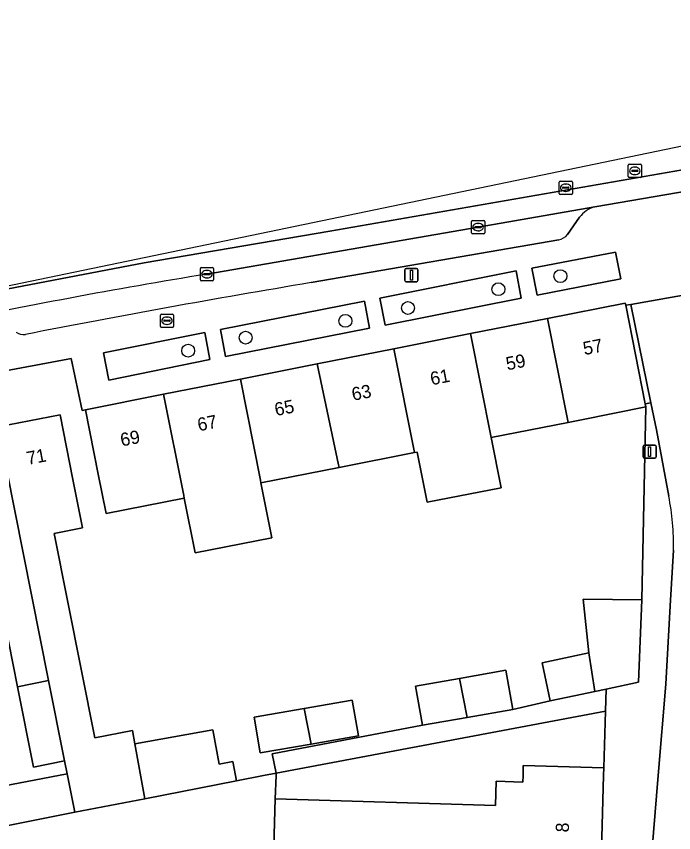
# Model space of a CAD drawing. Extents: x 159053 to 160042, y 380449 to 381423.
# Drawn here: x 159368.8 to 159418.7, y 381245.7 to 381307.7 of the extents above; entities that cross this region are included whole.
import ezdxf

# ---------------------------------------------------------------- set-up
doc = ezdxf.new("R2010")
doc.units = 0
for name, color, linetype in [('IMGEO_Boom', 7, 'Continuous'), ('IMGEO_Brandkraan', 7, 'Continuous'), ('IMGEO_Erf', 7, 'Continuous'), ('IMGEO_Groenvoorziening', 7, 'Continuous'), ('IMGEO_Kolk', 7, 'Continuous'), ('IMGEO_Lichtmast', 7, 'Continuous'), ('IMGEO_Muur', 7, 'Continuous'), ('IMGEO_Pand', 7, 'Continuous'), ('IMGEO_Pand_nummerreeks', 7, 'Continuous'), ('IMGEO_Parkeervlak_open', 7, 'Continuous'), ('IMGEO_Rijbaan_lokaal_gesloten', 7, 'Continuous'), ('IMGEO_Rijbaan_lokaal_open', 7, 'Continuous'), ('IMGEO_Rioolput', 7, 'Continuous'), ('IMGEO_Voetpad_open', 7, 'Continuous')]:
    doc.layers.add(name, color=color, linetype=linetype)

msp = doc.modelspace()

# ---------------------------------------------------------------- linework, layer by layer
at = {"layer": 'IMGEO_Boom'}
for centre in [(159410.139, 381287.939), (159405.431, 381286.943), (159398.564, 381285.517), (159393.813, 381284.541), (159386.237, 381283.263), (159381.873, 381282.275)]:
    msp.add_circle(centre, 0.489, dxfattribs=at)
at = {"layer": 'IMGEO_Brandkraan'}
for p, q in [((159379.765, 381284.122), (159379.765, 381284.974)), ((159379.84, 381285.048), (159380.692, 381285.048)), ((159380.766, 381284.974), (159380.766, 381284.122)), ((159380.024, 381284.542), (159380.024, 381284.554)), ((159380.462, 381284.505), (159380.064, 381284.505)), ((159380.067, 381284.591), (159380.465, 381284.591)), ((159380.253, 381284.828), (159380.278, 381284.828)), ((159380.508, 381284.554), (159380.508, 381284.542)), ((159380.692, 381284.048), (159379.84, 381284.048)), ((159380.276, 381284.268), (159380.251, 381284.268))]:
    msp.add_line(p, q, dxfattribs=at)
for points in [[(159379.765, 381284.122), (159379.765, 381284.974)], [(159379.84, 381285.048), (159380.692, 381285.048)], [(159380.766, 381284.974), (159380.766, 381284.122)], [(159380.692, 381284.048), (159379.84, 381284.048)]]:
    msp.add_lwpolyline(points, dxfattribs=at)
for centre, radius, start, end in [((159379.842, 381284.972), 0.0765, 91.55205, 178.44795), ((159379.842, 381284.972), 0.0765, 91.55205, 178.44795), ((159380.69, 381284.972), 0.0765, 1.55205, 88.44795), ((159380.69, 381284.972), 0.0765, 1.55205, 88.44795), ((159380.064, 381284.551), 0.0403, 85.87752, 175.75265), ((159380.061, 381284.541), 0.0366, 178.93798, 274.71019), ((159380.465, 381284.548), 0.043, 264.86636, 352.45326), ((159380.469, 381284.553), 0.0386, 1.73085, 96.63898), ((159379.842, 381284.124), 0.0765, 181.55205, 268.44795), ((159379.842, 381284.124), 0.0765, 181.55205, 268.44795), ((159380.69, 381284.124), 0.0765, 271.55205, 358.44795), ((159380.69, 381284.124), 0.0765, 271.55205, 358.44795)]:
    msp.add_arc(centre, radius, start, end, dxfattribs=at)
for centre, major_axis, ratio, start_param, end_param in [((159380.252, 381284.548), (-0.387, 0.002), 0.722429, 4.712389, 7.853982), ((159380.277, 381284.548), (-0.39, 0.002), 0.717154, 1.570796, 4.712389)]:
    msp.add_ellipse(centre, major_axis=major_axis, ratio=ratio, start_param=start_param, end_param=end_param, dxfattribs=at)
at = {"layer": 'IMGEO_Erf'}
for points in [[(159367.434, 381276.5), (159372.148, 381277.402), (159373.123, 381272.499), (159373.857, 381268.808), (159371.7, 381268.379), (159374.787, 381252.855), (159377.639, 381253.422), (159377.823, 381252.401), (159383.746, 381253.471), (159384.217, 381250.863), (159385.272, 381251.054), (159385.535, 381249.6), (159387.584, 381250), (159388.557, 381250.19), (159388.25, 381251.66), (159399.663, 381253.82), (159399.142, 381256.795), (159402.467, 381257.377), (159406.005, 381257.997), (159406.526, 381255.023), (159409.357, 381255.675), (159408.747, 381258.559), (159412.301, 381259.31), (159411.867, 381263.389), (159416.32, 381263.335), (159416.632, 381278.003), (159411.728, 381277.028), (159410.715, 381276.828), (159404.888, 381275.677), (159405.64, 381271.866), (159400.014, 381270.755), (159399.262, 381274.567), (159399.061, 381274.527), (159393.33, 381273.395), (159387.404, 381272.225), (159388.233, 381268.058), (159382.405, 381266.907), (159381.578, 381271.075), (159375.643, 381269.903), (159375.05, 381272.886), (159374.075, 381277.79), (159373.821, 381277.736), (159372.989, 381281.685), (159372.748, 381281.64), (159361.621, 381279.542)], [(159366.586, 381248.951), (159372.684, 381250.141), (159372.49, 381251.115), (159370.131, 381250.645), (159368.917, 381256.741), (159367.253, 381265.105)]]:
    msp.add_lwpolyline(points, dxfattribs=at)
for points in [[(159394.334, 381255.73), (159394.808, 381253.018), (159391.214, 381252.389), (159387.353, 381251.713), (159386.878, 381254.424), (159390.693, 381255.093)], [(159407.312, 381250.751), (159413.435, 381250.58), (159413.554, 381254.89), (159388.557, 381250.19), (159388.551, 381250), (159388.493, 381248.223), (159405.205, 381247.729), (159405.259, 381249.561), (159407.292, 381249.501), (159407.3, 381250)]]:
    msp.add_lwpolyline(points, close=True, dxfattribs=at)
at = {"layer": 'IMGEO_Groenvoorziening'}
for points in [[(159414.721, 381287.745), (159414.32, 381289.758), (159407.957, 381288.554), (159408.364, 381286.49)], [(159407.169, 381286.272), (159406.787, 381288.335), (159396.426, 381286.266), (159396.834, 381284.224)], [(159395.654, 381283.978), (159395.257, 381286.034), (159384.327, 381283.885), (159384.706, 381281.825)], [(159383.528, 381281.609), (159383.129, 381283.647), (159375.449, 381282.123), (159375.846, 381280.027)]]:
    msp.add_lwpolyline(points, close=True, dxfattribs=at)
at = {"layer": 'IMGEO_Kolk'}
for p, q in [((159403.387, 381291.236), (159403.387, 381292.088)), ((159403.462, 381292.162), (159404.314, 381292.162)), ((159403.875, 381291.942), (159403.9, 381291.942)), ((159404.388, 381292.088), (159404.388, 381291.236)), ((159404.314, 381291.162), (159403.462, 381291.162)), ((159403.646, 381291.656), (159403.646, 381291.668)), ((159404.084, 381291.619), (159403.686, 381291.619)), ((159403.689, 381291.705), (159404.087, 381291.705)), ((159403.898, 381291.382), (159403.873, 381291.382)), ((159404.13, 381291.668), (159404.13, 381291.656)), ((159382.799, 381287.662), (159382.799, 381288.514)), ((159382.874, 381288.588), (159383.726, 381288.588)), ((159383.058, 381288.082), (159383.058, 381288.094)), ((159383.496, 381288.045), (159383.098, 381288.045)), ((159383.101, 381288.131), (159383.499, 381288.131)), ((159383.287, 381288.368), (159383.312, 381288.368)), ((159383.542, 381288.094), (159383.542, 381288.082)), ((159383.8, 381288.514), (159383.8, 381287.662)), ((159383.726, 381287.588), (159382.874, 381287.588)), ((159383.31, 381287.808), (159383.285, 381287.808))]:
    msp.add_line(p, q, dxfattribs=at)
for points in [[(159403.387, 381291.236), (159403.387, 381292.088)], [(159403.462, 381292.162), (159404.314, 381292.162)], [(159404.388, 381292.088), (159404.388, 381291.236)], [(159404.314, 381291.162), (159403.462, 381291.162)], [(159382.799, 381287.662), (159382.799, 381288.514)], [(159382.874, 381288.588), (159383.726, 381288.588)], [(159383.8, 381288.514), (159383.8, 381287.662)], [(159383.726, 381287.588), (159382.874, 381287.588)]]:
    msp.add_lwpolyline(points, dxfattribs=at)
for centre, radius, start, end in [((159403.464, 381292.086), 0.0765, 91.55205, 178.44795), ((159403.464, 381292.086), 0.0765, 91.55205, 178.44795), ((159404.312, 381292.086), 0.0765, 1.55205, 88.44795), ((159404.312, 381292.086), 0.0765, 1.55205, 88.44795), ((159403.464, 381291.238), 0.0765, 181.55205, 268.44795), ((159403.464, 381291.238), 0.0765, 181.55205, 268.44795), ((159403.686, 381291.665), 0.0403, 85.87752, 175.75265), ((159403.683, 381291.655), 0.0366, 178.93798, 274.71019), ((159404.087, 381291.662), 0.043, 264.86636, 352.45326), ((159404.091, 381291.667), 0.0386, 1.73085, 96.63898), ((159404.312, 381291.238), 0.0765, 271.55205, 358.44795), ((159404.312, 381291.238), 0.0765, 271.55205, 358.44795), ((159382.876, 381288.512), 0.0765, 91.55205, 178.44795), ((159382.876, 381288.512), 0.0765, 91.55205, 178.44795), ((159383.098, 381288.091), 0.0403, 85.87752, 175.75265), ((159383.095, 381288.081), 0.0366, 178.93798, 274.71019), ((159383.499, 381288.088), 0.043, 264.86636, 352.45326), ((159383.503, 381288.093), 0.0386, 1.73085, 96.63898), ((159383.724, 381288.512), 0.0765, 1.55205, 88.44795), ((159383.724, 381288.512), 0.0765, 1.55205, 88.44795), ((159382.876, 381287.664), 0.0765, 181.55205, 268.44795), ((159382.876, 381287.664), 0.0765, 181.55205, 268.44795), ((159383.724, 381287.664), 0.0765, 271.55205, 358.44795), ((159383.724, 381287.664), 0.0765, 271.55205, 358.44795)]:
    msp.add_arc(centre, radius, start, end, dxfattribs=at)
for centre, major_axis, ratio, start_param, end_param in [((159403.874, 381291.662), (-0.387, 0.002), 0.722429, 4.712389, 7.853982), ((159403.899, 381291.662), (-0.39, 0.002), 0.717154, 1.570796, 4.712389), ((159383.286, 381288.088), (-0.387, 0.002), 0.722429, 4.712389, 7.853982), ((159383.311, 381288.088), (-0.39, 0.002), 0.717154, 1.570796, 4.712389)]:
    msp.add_ellipse(centre, major_axis=major_axis, ratio=ratio, start_param=start_param, end_param=end_param, dxfattribs=at)
at = {"layer": 'IMGEO_Lichtmast'}
for p, q in [((159398.331, 381287.615), (159398.331, 381288.415)), ((159398.331, 381288.415), (159398.331, 381287.615)), ((159398.431, 381288.515), (159399.221, 381288.515)), ((159399.221, 381288.515), (159398.431, 381288.515)), ((159399.321, 381288.415), (159399.321, 381287.615)), ((159399.321, 381287.615), (159399.321, 381288.415)), ((159399.221, 381287.515), (159398.431, 381287.515)), ((159398.431, 381287.515), (159399.221, 381287.515)), ((159416.416, 381274.204), (159416.416, 381275.004)), ((159416.416, 381275.004), (159416.416, 381274.204)), ((159416.516, 381275.104), (159417.306, 381275.104)), ((159417.306, 381275.104), (159416.516, 381275.104)), ((159417.406, 381275.004), (159417.406, 381274.204)), ((159417.406, 381274.204), (159417.406, 381275.004)), ((159417.306, 381274.104), (159416.516, 381274.104)), ((159416.516, 381274.104), (159417.306, 381274.104))]:
    msp.add_line(p, q, dxfattribs=at)
for points in [[(159398.751, 381288.39), (159398.901, 381288.39), (159398.901, 381287.64), (159398.751, 381287.64), (159398.751, 381288.39)], [(159416.836, 381274.979), (159416.986, 381274.979), (159416.986, 381274.229), (159416.836, 381274.229), (159416.836, 381274.979)]]:
    msp.add_lwpolyline(points, dxfattribs=at)
for centre, start, end in [((159398.431, 381288.415), 90, 180), ((159398.431, 381288.415), 90, 180), ((159399.221, 381288.415), 0, 90), ((159399.221, 381288.415), 360, 90), ((159398.431, 381287.615), 180, 270), ((159398.431, 381287.615), 180, 270), ((159399.221, 381287.615), 270, 0), ((159399.221, 381287.615), 270, 0), ((159416.516, 381275.004), 90, 180), ((159416.516, 381275.004), 90, 180), ((159417.306, 381275.004), 0, 90), ((159417.306, 381275.004), 360, 90), ((159416.516, 381274.204), 180, 270), ((159416.516, 381274.204), 180, 270), ((159417.306, 381274.204), 270, 0), ((159417.306, 381274.204), 270, 0)]:
    msp.add_arc(centre, 0.1, start, end, dxfattribs=at)
at = {"layer": 'IMGEO_Muur'}
msp.add_lwpolyline([(159416.32, 381263.335), (159416.632, 381278.003)], dxfattribs=at)
at = {"layer": 'IMGEO_Pand'}
for points in [[(159410.715, 381276.828), (159411.728, 381277.028), (159416.632, 381278.003), (159416.585, 381278.242), (159415.097, 381285.726), (159415.064, 381285.89), (159409.148, 381284.721)], [(159410.715, 381276.828), (159409.148, 381284.721), (159403.321, 381283.569), (159404.888, 381275.677)], [(159403.321, 381283.569), (159397.494, 381282.418), (159399.061, 381274.527), (159399.262, 381274.567), (159400.014, 381270.755), (159405.64, 381271.866), (159404.888, 381275.677)], [(159397.494, 381282.418), (159391.666, 381281.266), (159393.287, 381273.614), (159393.33, 381273.395), (159399.061, 381274.527)], [(159385.839, 381280.115), (159387.363, 381272.438), (159387.404, 381272.225), (159393.33, 381273.395), (159393.287, 381273.614), (159391.666, 381281.266)], [(159385.839, 381280.115), (159380.012, 381278.963), (159381.537, 381271.281), (159381.578, 381271.075), (159382.405, 381266.907), (159388.233, 381268.058), (159387.404, 381272.225), (159387.363, 381272.438)], [(159381.578, 381271.075), (159381.537, 381271.281), (159380.012, 381278.963), (159374.075, 381277.79), (159375.05, 381272.886), (159375.643, 381269.903)], [(159373.123, 381272.499), (159372.148, 381277.402), (159367.434, 381276.5), (159371.276, 381257.21), (159372.49, 381251.115), (159372.684, 381250.141), (159373.269, 381247.204), (159378.574, 381248.24), (159377.823, 381252.401), (159377.639, 381253.422), (159374.787, 381252.855), (159371.7, 381268.379), (159373.857, 381268.808)], [(159367.434, 381276.5), (159362.333, 381275.523), (159363.308, 381270.619), (159364.055, 381266.859), (159364.512, 381264.56), (159367.253, 381265.105), (159368.917, 381256.741), (159371.276, 381257.21)], [(159416.32, 381263.335), (159411.867, 381263.389), (159412.301, 381259.31), (159412.745, 381256.392), (159413.601, 381256.573), (159416.072, 381257.095)], [(159412.301, 381259.31), (159408.747, 381258.559), (159409.357, 381255.675), (159411.181, 381256.061), (159412.745, 381256.392)], [(159402.467, 381257.377), (159403.055, 381254.414), (159406.526, 381255.023), (159406.005, 381257.997)], [(159371.276, 381257.21), (159368.917, 381256.741), (159370.131, 381250.645), (159372.49, 381251.115)], [(159402.467, 381257.377), (159399.142, 381256.795), (159399.663, 381253.82), (159403.055, 381254.414)], [(159390.693, 381255.093), (159391.214, 381252.389), (159394.808, 381253.018), (159394.334, 381255.73)], [(159390.693, 381255.093), (159386.878, 381254.424), (159387.353, 381251.713), (159391.214, 381252.389)], [(159377.823, 381252.401), (159378.574, 381248.24), (159385.535, 381249.6), (159385.272, 381251.054), (159384.217, 381250.863), (159383.746, 381253.471)], [(159388.306, 381241.899), (159388.493, 381248.223), (159388.551, 381250), (159388.557, 381250.19), (159387.584, 381250), (159385.535, 381249.6), (159378.574, 381248.24), (159373.269, 381247.204), (159367.16, 381246.011), (159360.41, 381244.692), (159353.523, 381243.347), (159344.026, 381241.492), (159343.33, 381241.356), (159342.009, 381221.978), (159391.193, 381220.523), (159391.636, 381235.472), (159388.119, 381235.575)], [(159388.306, 381241.899), (159413.175, 381241.164), (159413.184, 381241.507), (159413.419, 381250), (159413.435, 381250.58), (159407.312, 381250.751), (159407.3, 381250), (159407.292, 381249.501), (159405.259, 381249.561), (159405.205, 381247.729), (159388.493, 381248.223)], [(159372.684, 381250.141), (159366.586, 381248.951), (159367.16, 381246.011), (159373.269, 381247.204)]]:
    msp.add_lwpolyline(points, close=True, dxfattribs=at)
at = {"layer": 'IMGEO_Parkeervlak_open'}
for points in [[(159412.749, 381293.191), (159403.884, 381291.663), (159383.296, 381288.089)], [(159410.674, 381291.103), (159411.598, 381292.405)], [(159391.213, 381287.445), (159410.014, 381290.696)]]:
    msp.add_lwpolyline(points, dxfattribs=at)
for centre, radius, start, end in [((159413.145, 381291.376), 1.858, 102.30131, 146.35581), ((159409.834, 381291.726), 1.046, 279.9005, 323.421), ((159448.885, 380882.783), 410.578, 99.19224, 102.13455), ((159523.613, 380495.628), 802.81, 99.492613, 101.066417), ((159369.384, 381284.438), 0.938, 233.66882, 278.06254)]:
    msp.add_arc(centre, radius, start, end, dxfattribs=at)
at = {"layer": 'IMGEO_Rijbaan_lokaal_gesloten'}
for points in [[(159239.894, 381249.365), (159249.857, 381253.978), (159259.538, 381258.444), (159265.788, 381261.312), (159272.321, 381263.757), (159279.511, 381266.107), (159286.044, 381267.988), (159291.683, 381269.587), (159298.874, 381271.561), (159312.832, 381274.758), (159333.98, 381279.647), (159349.677, 381283.267), (159365.28, 381286.417), (159378.533, 381288.955), (159392.632, 381291.353), (159430.464, 381297.936), (159461.669, 381303.342), (159467.508, 381304.266), (159466.939, 381307.675), (159466.939, 381307.675), (159304.99, 381274.052), (159275.62, 381267.231), (159244.676, 381253.591), (159236.466, 381249.451)], [(159419.841, 381294.411), (159420.34, 381294.51), (159429.747, 381296.124), (159446.722, 381299.097), (159463.425, 381301.996), (159467.778, 381302.646), (159467.508, 381304.266), (159461.669, 381303.342), (159430.464, 381297.936), (159392.632, 381291.353), (159378.533, 381288.955), (159365.28, 381286.417), (159349.677, 381283.267), (159333.98, 381279.647), (159312.832, 381274.758), (159298.874, 381271.561), (159291.683, 381269.587), (159286.044, 381267.988), (159279.511, 381266.107), (159272.321, 381263.757), (159265.788, 381261.312), (159259.538, 381258.444), (159249.857, 381253.978), (159239.894, 381249.365)], [(159383.296, 381288.089), (159403.884, 381291.663), (159412.749, 381293.191), (159412.902, 381293.217), (159419.841, 381294.411)]]:
    msp.add_lwpolyline(points, dxfattribs=at)
msp.add_arc((159448.885, 380882.783), 410.578, 99.19224, 102.13455, dxfattribs=at)
at = {"layer": 'IMGEO_Rijbaan_lokaal_open'}
for points in [[(159420.183, 381286.629), (159415.481, 381285.794), (159417.005, 381278.325), (159417.428, 381276.254), (159418.357, 381271.232)], [(159418.719, 381267.127), (159418.471, 381262.899), (159418.138, 381256.93), (159417.564, 381250), (159416.846, 381241.338), (159416.645, 381238.911), (159416.349, 381234.665), (159414.999, 381215.304), (159414.968, 381214.908), (159414.752, 381212.087), (159419.735, 381211.721)]]:
    msp.add_lwpolyline(points, dxfattribs=at)
msp.add_arc((159401.044, 381267.637), 17.683, 358.34799, 11.73121, dxfattribs=at)
at = {"layer": 'IMGEO_Rioolput'}
for p, q in [((159415.289, 381295.509), (159415.289, 381296.361)), ((159415.364, 381296.435), (159416.216, 381296.435)), ((159415.777, 381296.215), (159415.802, 381296.215)), ((159416.29, 381296.361), (159416.29, 381295.509)), ((159415.548, 381295.929), (159415.548, 381295.941)), ((159415.986, 381295.892), (159415.588, 381295.892)), ((159415.591, 381295.978), (159415.989, 381295.978)), ((159415.8, 381295.655), (159415.775, 381295.655)), ((159416.032, 381295.941), (159416.032, 381295.929)), ((159410.043, 381294.225), (159410.043, 381295.077)), ((159410.118, 381295.151), (159410.97, 381295.151)), ((159410.531, 381294.931), (159410.556, 381294.931)), ((159411.044, 381295.077), (159411.044, 381294.225)), ((159416.216, 381295.435), (159415.364, 381295.435)), ((159410.302, 381294.645), (159410.302, 381294.657)), ((159410.74, 381294.608), (159410.342, 381294.608)), ((159410.345, 381294.694), (159410.743, 381294.694)), ((159410.554, 381294.371), (159410.529, 381294.371)), ((159410.786, 381294.657), (159410.786, 381294.645)), ((159410.97, 381294.151), (159410.118, 381294.151))]:
    msp.add_line(p, q, dxfattribs=at)
for points in [[(159415.289, 381295.509), (159415.289, 381296.361)], [(159415.364, 381296.435), (159416.216, 381296.435)], [(159416.29, 381296.361), (159416.29, 381295.509)], [(159410.043, 381294.225), (159410.043, 381295.077)], [(159410.118, 381295.151), (159410.97, 381295.151)], [(159411.044, 381295.077), (159411.044, 381294.225)], [(159416.216, 381295.435), (159415.364, 381295.435)], [(159410.97, 381294.151), (159410.118, 381294.151)]]:
    msp.add_lwpolyline(points, dxfattribs=at)
for centre, radius, start, end in [((159415.366, 381296.359), 0.0765, 91.55205, 178.44795), ((159415.366, 381296.359), 0.0765, 91.55205, 178.44795), ((159416.214, 381296.359), 0.0765, 1.55205, 88.44795), ((159416.214, 381296.359), 0.0765, 1.55205, 88.44795), ((159415.366, 381295.511), 0.0765, 181.55205, 268.44795), ((159415.366, 381295.511), 0.0765, 181.55205, 268.44795), ((159415.588, 381295.938), 0.0403, 85.87752, 175.75265), ((159415.585, 381295.928), 0.0366, 178.93798, 274.71019), ((159415.989, 381295.935), 0.043, 264.86636, 352.45326), ((159415.993, 381295.94), 0.0386, 1.73085, 96.63898), ((159416.214, 381295.511), 0.0765, 271.55205, 358.44795), ((159416.214, 381295.511), 0.0765, 271.55205, 358.44795), ((159410.12, 381295.075), 0.0765, 91.55205, 178.44795), ((159410.12, 381295.075), 0.0765, 91.55205, 178.44795), ((159410.968, 381295.075), 0.0765, 1.55205, 88.44795), ((159410.968, 381295.075), 0.0765, 1.55205, 88.44795), ((159410.12, 381294.227), 0.0765, 181.55205, 268.44795), ((159410.12, 381294.227), 0.0765, 181.55205, 268.44795), ((159410.342, 381294.654), 0.0403, 85.87752, 175.75265), ((159410.339, 381294.644), 0.0366, 178.93798, 274.71019), ((159410.743, 381294.651), 0.043, 264.86636, 352.45326), ((159410.747, 381294.656), 0.0386, 1.73085, 96.63898), ((159410.968, 381294.227), 0.0765, 271.55205, 358.44795), ((159410.968, 381294.227), 0.0765, 271.55205, 358.44795)]:
    msp.add_arc(centre, radius, start, end, dxfattribs=at)
for centre, major_axis, ratio, start_param, end_param in [((159415.776, 381295.935), (-0.387, 0.002), 0.722429, 4.712389, 7.853982), ((159415.801, 381295.935), (-0.39, 0.002), 0.717154, 1.570796, 4.712389), ((159410.53, 381294.651), (-0.387, 0.002), 0.722429, 4.712389, 7.853982), ((159410.555, 381294.651), (-0.39, 0.002), 0.717154, 1.570796, 4.712389)]:
    msp.add_ellipse(centre, major_axis=major_axis, ratio=ratio, start_param=start_param, end_param=end_param, dxfattribs=at)
at = {"layer": 'IMGEO_Voetpad_open'}
for points in [[(159420.34, 381294.51), (159419.841, 381294.411), (159412.902, 381293.217), (159412.749, 381293.191)], [(159411.598, 381292.405), (159410.674, 381291.103)], [(159410.014, 381290.696), (159391.213, 381287.445)], [(159299.807, 381261.863), (159307.925, 381264.149), (159313.719, 381265.781), (159316.137, 381266.263), (159329.274, 381268.861), (159328.524, 381272.219), (159348.239, 381276.226), (159348.106, 381276.85), (159361.621, 381279.542), (159372.748, 381281.64), (159372.989, 381281.685), (159373.821, 381277.736), (159374.075, 381277.79), (159380.012, 381278.963), (159385.839, 381280.115), (159391.666, 381281.266), (159397.494, 381282.418), (159403.321, 381283.569), (159409.148, 381284.721), (159415.064, 381285.89), (159415.097, 381285.726), (159415.481, 381285.794), (159420.183, 381286.629)], [(159418.357, 381271.232), (159417.428, 381276.254), (159417.005, 381278.325), (159416.585, 381278.242), (159416.632, 381278.003), (159416.32, 381263.335), (159416.072, 381257.095), (159413.601, 381256.573), (159413.554, 381254.89), (159413.435, 381250.58), (159413.419, 381250), (159413.184, 381241.507)], [(159417.564, 381250), (159418.138, 381256.93), (159418.471, 381262.899), (159418.719, 381267.127)], [(159416.846, 381241.338), (159417.564, 381250)]]:
    msp.add_lwpolyline(points, dxfattribs=at)
for points in [[(159414.32, 381289.758), (159414.721, 381287.745), (159408.364, 381286.49), (159407.957, 381288.554)], [(159407.169, 381286.272), (159396.834, 381284.224), (159396.426, 381286.266), (159406.787, 381288.335)], [(159395.654, 381283.978), (159384.706, 381281.825), (159384.327, 381283.885), (159395.257, 381286.034)], [(159415.481, 381285.794), (159415.097, 381285.726), (159416.585, 381278.242), (159417.005, 381278.325)], [(159383.528, 381281.609), (159375.846, 381280.027), (159375.449, 381282.123), (159383.129, 381283.647)], [(159413.554, 381254.89), (159413.601, 381256.573), (159412.745, 381256.392), (159411.181, 381256.061), (159409.357, 381255.675), (159406.526, 381255.023), (159403.055, 381254.414), (159399.663, 381253.82), (159388.25, 381251.66), (159388.557, 381250.19)]]:
    msp.add_lwpolyline(points, close=True, dxfattribs=at)
for centre, radius, start, end in [((159413.145, 381291.376), 1.858, 102.30131, 146.35581), ((159409.834, 381291.726), 1.046, 279.9005, 323.421), ((159523.613, 380495.628), 802.81, 99.492613, 101.066417), ((159369.384, 381284.438), 0.938, 233.66882, 278.06254), ((159401.044, 381267.637), 17.683, 358.34799, 11.73121)]:
    msp.add_arc(centre, radius, start, end, dxfattribs=at)

# ---------------------------------------------------------------- texts
at = {"layer": 'IMGEO_Pand_nummerreeks'}
for s, rotation, p in [('57', 11.17842, (159411.961, 381281.933)), ('59', 11.17842, (159406.106, 381280.776)), ('61', 11.17841, (159400.36, 381279.641)), ('63', 11.17842, (159394.395, 381278.462)), ('65', 11.17842, (159388.539, 381277.305)), ('67', 11.17842, (159382.684, 381276.148)), ('69', 11.17842, (159376.828, 381274.991)), ('71', 10.84036, (159369.707, 381273.594)), ('8', 88.41731, (159410.778, 381245.67))]:
    msp.add_text(s, height=1, rotation=rotation, dxfattribs=at).set_placement(p)

doc.saveas('drawing.dxf')
